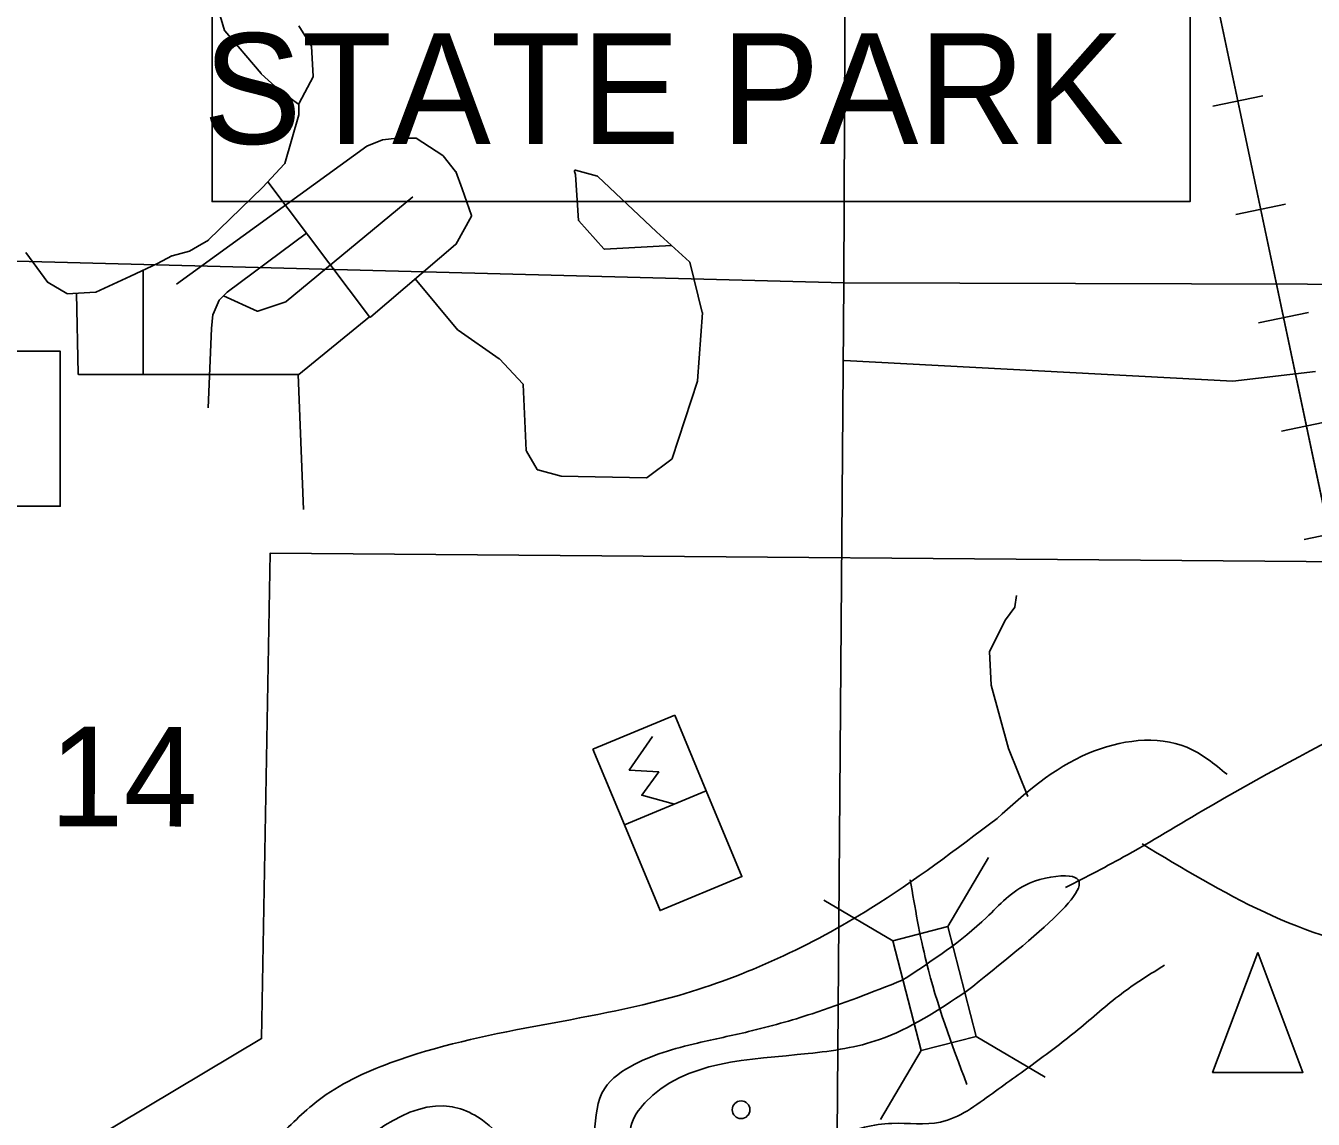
# Model space of a CAD drawing. Extents: x 408847 to 817539, y 923858 to 1151780.
# Drawn here: x 501103 to 506920, y 1031794 to 1036734 of the extents above; entities that cross this region are included whole.
import ezdxf

# ---------------------------------------------------------------- set-up
doc = ezdxf.new("R2010")
doc.units = 0
for name, color, linetype in [('Bridges', 7, 'Continuous'), ('Culture', 7, 'Continuous'), ('Lakes and Ponds', 7, 'Continuous'), ('Level 39', 7, 'Continuous'), ('Level 43', 7, 'Continuous'), ('Level 44', 7, 'Continuous'), ('Local Roads Paved', 7, 'Continuous'), ('Narrow River Creek and Branch and Slough', 7, 'Continuous'), ('Railroads', 7, 'Continuous'), ('Section Lines', 7, 'Continuous'), ('State Park', 7, 'Continuous')]:
    doc.layers.add(name, color=color, linetype=linetype)

msp = doc.modelspace()

# ---------------------------------------------------------------- linework, layer by layer
at = {"layer": 'Bridges'}
for p, q in [((505269.1, 1032664.2), (505453.1, 1032976)), ((505021.2, 1032600.2), (504709.4, 1032784.2)), ((505397, 1032168.4), (505708.8, 1031984.4)), ((505149.1, 1032104.5), (504965.2, 1031792.6))]:
    msp.add_line(p, q, dxfattribs=at)
msp.add_lwpolyline([(505269.1, 1032664.2), (505397, 1032168.4), (505149.1, 1032104.5), (505021.2, 1032600.2)], close=True, dxfattribs=at)
at = {"layer": 'Culture'}
for p, q in [((503666, 1033466), (504035.5, 1033619.7)), ((504035.5, 1033619.7), (504178, 1033277.2)), ((503808.5, 1033123.5), (503666, 1033466)), ((504178, 1033277.2), (503808.5, 1033123.5))]:
    msp.add_line(p, q, dxfattribs=at)
for points in [[(500581.6, 1035263.5), (501259.2, 1035263.5), (501259.2, 1034563.5), (500581.6, 1034563.5)], [(503808.5, 1033123.5), (504178, 1033277.2), (504338.8, 1032890.6), (503969.3, 1032736.9)], [(506669.6, 1032546.8), (506465.4, 1032005.3), (506873.7, 1032005.3)]]:
    msp.add_lwpolyline(points, close=True, dxfattribs=at)
msp.add_lwpolyline([(504033.8, 1033217.6), (503886.4, 1033258.2), (503963.5, 1033363.6), (503829.7, 1033371.6), (503935.1, 1033523.8)], dxfattribs=at)
msp.add_circle((504335.2, 1031837), 39.9, dxfattribs=at)
at = {"layer": 'Lakes and Ponds'}
for points in [[(493694.7, 1035268.7), (494345.1, 1033520.9), (495237.6, 1031768.9), (496248.3, 1030020.8), (497258.9, 1028150.4), (498297.4, 1026290), (499282, 1024487.8), (500258.5, 1022571.4), (500988.9, 1020781.5), (501691.1, 1018901.5), (502255.4, 1017147.8), (502705.7, 1015476.5), (502819.2, 1015003.5)], [(503148.6, 1015080.5), (503028.5, 1015856.8), (502983.5, 1016698.2), (502949.2, 1016993.6), (502812, 1017176.4), (502784.2, 1017429.7), (502742.9, 1017978.7), (502273.1, 1018514.2), (502177.4, 1018830.8), (502395.5, 1018764.4), (502829.9, 1018796), (502940.3, 1019000.2), (502840.3, 1019048.4), (502764.5, 1019268.9), (502853.1, 1019705.5), (502779.2, 1019809.8), (502753.3, 1019916), (502781.7, 1020250.5), (502427.7, 1020491.3), (502107.3, 1020415.6), (501933.4, 1020574.1), (501829.3, 1020544.1), (501727.3, 1020632.4), (501737.4, 1020736.6), (501743.7, 1020944.9), (501429.5, 1020971.3), (501371.7, 1021181.7), (501478, 1021386), (500940.3, 1021971.6), (500317.8, 1023619.1), (500380.3, 1023959.6), (500682.9, 1024241.8), (500573.3, 1024688.6), (500371.3, 1024809.1), (500423.1, 1024598.7), (500511.1, 1024494.4), (500534.8, 1024282), (500430.6, 1024198), (500006.3, 1024256.6), (499822.4, 1024419.1), (499432.9, 1025116.7), (499265.2, 1025467.5), (498966.3, 1026581.7), (498764.4, 1026722.2), (498592.4, 1026884.7), (498347, 1027552.1), (498057.1, 1027840.9), (497881.5, 1028259.9), (497422.1, 1029035.7), (497464.4, 1029252), (496986.6, 1029757.4), (496912.7, 1029865.7), (496833.1, 1030216.4), (497051.3, 1030284.3), (497093.2, 1030184), (497293.6, 1030338.1), (497367.5, 1030219.8), (497292.7, 1029584.8), (497394.8, 1029610.7), (497543.6, 1030169.5), (497495.8, 1030383.9), (497387.8, 1030466.2), (497498.2, 1030678.4), (497167.7, 1030530.6), (497063.6, 1030466.6), (496629.2, 1030501.1), (496153.5, 1031018.6), (495708, 1031702.2), (495414.4, 1032275.6), (495553.1, 1032718.2), (495763.3, 1032788), (495833.5, 1032902.1), (495825.8, 1033112.5), (495741.9, 1033218.8), (495433.8, 1033347.4), (494997.3, 1033239.7), (494957.4, 1033343.9), (495023.6, 1033454), (495444, 1033515.6), (495520.2, 1033617.7), (495496.3, 1033717.9), (495424.4, 1033830.2), (495318.3, 1033826.3), (495151.8, 1033608.1), (494845.5, 1033550.4), (494963.8, 1033734.6), (494673.9, 1033979.3), (494576.3, 1034322), (494496.7, 1034775.8)], [(505352.1, 1032370.9), (505817.9, 1032892.5), (505638.3, 1032860.3), (505444, 1032705.6), (505063.1, 1032421.8)], [(505063.1, 1032421.8), (504656.1, 1032270.8), (504369, 1032190), (504139, 1032138.4), (503833.5, 1032031.3), (503706.6, 1031912.3), (503614.4, 1031550.8), (503398.2, 1031589.1), (503167.1, 1031789.3), (503068, 1031840.9), (502480.9, 1031571.2), (502152.8, 1031282), (501940.5, 1031166.1), (501708, 1031139.1), (501187.9, 1030902.9), (501016.3, 1030807.3)], [(501207.9, 1030579.4), (501433.5, 1030707.9), (501625.9, 1030906), (501948.2, 1030911.6), (502156.5, 1031053.6), (502631.5, 1031511.8), (502971.9, 1031611.6), (503204, 1031541.2), (503382, 1031378.7), (503600.1, 1031352.4), (503700.3, 1031400.4), (503842.6, 1031576.5), (503837.5, 1031761.6), (503901, 1031868.7), (504638.7, 1032090.8), (504960.2, 1032154.2), (505352.1, 1032370.9)]]:
    msp.add_spline(points, degree=3, dxfattribs=at)
at = {"layer": 'Level 39'}
msp.add_lwpolyline([(501944.8, 1036798.9), (506364.2, 1036798.9), (506364.2, 1035939.9), (501944.8, 1035939.9)], close=True, dxfattribs=at)
at = {"layer": 'Local Roads Paved'}
for p, q in [((501973.4, 1036804.2), (502001.7, 1036712.3)), ((502002.5, 1036710.8), (502166.7, 1036518)), ((502337.6, 1036734.4), (502394.3, 1036642.2)), ((502394.8, 1036640.3), (502401.9, 1036506.2)), ((502167, 1036517.7), (502245.5, 1036446.2)), ((502401.4, 1036504.1), (502337.9, 1036384)), ((502245.8, 1036446), (502330.6, 1036382.4)), ((502333, 1036381.6), (502337.4, 1036381.6)), ((502337.4, 1036382.2), (502337.4, 1036333.5)), ((502337.3, 1036332.4), (502273.2, 1036111.5)), ((502643.8, 1036190.6), (501784, 1035566.9)), ((502715.4, 1036219.3), (502644.7, 1036191)), ((502780.2, 1036226.7), (502716.5, 1036219.6)), ((502865.3, 1036226.7), (502780.7, 1036226.7)), ((502987.8, 1036148.2), (502867.4, 1036226.1)), ((503045.2, 1036076.6), (502988.7, 1036147.3)), ((502272.3, 1036109.9), (502172.6, 1036003.1)), ((503074.3, 1035997.2), (503045.9, 1036075.5)), ((503582, 1036076.2), (503586.7, 1036062.2)), ((503686.2, 1036054.8), (503586.8, 1036081.4)), ((502197.2, 1036029.4), (502656, 1035419.7)), ((503586.9, 1036061.3), (503601.1, 1035855.1)), ((503952.4, 1035803.6), (503687.9, 1036053.9)), ((502172.5, 1036003), (501929.2, 1035766.7)), ((502279.2, 1035488.5), (502852.1, 1035961.4)), ((503116.7, 1035877), (503074.3, 1035997.2)), ((503046, 1035746.8), (503116.5, 1035873.7)), ((503602.1, 1035852.8), (503714.6, 1035726.1)), ((502013.7, 1035531.2), (502371.4, 1035797.9)), ((504102, 1035668.1), (503952.4, 1035803.5)), ((501842.3, 1035716), (501764.4, 1035694.8)), ((501878.6, 1035737.7), (501843.3, 1035716.4)), ((501928.4, 1035766.1), (501878.7, 1035737.7)), ((502661.8, 1035419), (503045.1, 1035745.7)), ((503717.8, 1035724.8), (504021.3, 1035741.2)), ((501103.1, 1035710.3), (501202.9, 1035574.7)), ((501576.2, 1035602.8), (501698, 1035660.1)), ((501763.6, 1035694.4), (501698, 1035660.1)), ((504160.1, 1035438.4), (504103.2, 1035666.1)), ((501419.1, 1035531.4), (501576.1, 1035602.7)), ((501633.5, 1035629.8), (501633.5, 1035158.1)), ((501204.1, 1035573.7), (501288.4, 1035524.5)), ((502863.3, 1035590.8), (503056, 1035359.3)), ((501290.6, 1035523.9), (501417.7, 1035531)), ((501332.1, 1035526.2), (501339.5, 1035162)), ((501949.2, 1035431.2), (501977.3, 1035494.5)), ((501978.1, 1035495.7), (502013.2, 1035530.8)), ((501996.4, 1035514), (502148.2, 1035445.6)), ((502151.1, 1035445.5), (502277.9, 1035487.8)), ((501941.8, 1035366.2), (501948.8, 1035430)), ((504138.8, 1035129.9), (504160.3, 1035437.2)), ((501927.4, 1035007.5), (501941.7, 1035365.9)), ((502337.1, 1035159), (502656, 1035419.7)), ((503056.8, 1035358.6), (503242.4, 1035230.1)), ((503243.1, 1035229.5), (503349.3, 1035116.1)), ((506557.1, 1035128.9), (504801.2, 1035222.2)), ((501343.5, 1035158.1), (502334.6, 1035158.1)), ((502334.6, 1035158.1), (502357.5, 1034548.5)), ((506930.1, 1035172), (506557.7, 1035129)), ((503350.4, 1035113.6), (503364.6, 1034814.8)), ((504024.5, 1034779.2), (504138.6, 1035128.9)), ((503365.1, 1034813), (503414, 1034729.2)), ((503416.4, 1034727.4), (503521.9, 1034699.2)), ((503910.5, 1034692.8), (504023.1, 1034777.2)), ((503522.8, 1034699.1), (503908, 1034692)), ((505572.6, 1034108.8), (505579, 1034160.2)), ((505529.6, 1034050.7), (505571.8, 1034106.9)), ((505458.2, 1033907.9), (505529.3, 1034050.1)), ((505464.9, 1033756.8), (505457.8, 1033905.9)), ((505543.7, 1033469.7), (505465, 1033755.9)), ((505630.7, 1033252.1), (505543.8, 1033469.3))]:
    msp.add_line(p, q, dxfattribs=at)
for centre, start, end in [((502005.6, 1036713.4), 197.09462, 220.41184), ((502390.9, 1036640.1), 3.01127, 31.59463), ((502169.7, 1036520.6), 220.41184, 227.71196), ((502397.9, 1036506), 332.11465, 3.01127), ((502248.2, 1036449.2), 227.71196, 233.11626), ((502333, 1036385.6), 233.11626, 270), ((502341.4, 1036382.2), 152.11465, 180), ((502333.4, 1036333.5), 343.81851, 0), ((502646.2, 1036187.3), 111.81136, 125.95582), ((502716.9, 1036215.6), 96.34336, 111.81136), ((502780.7, 1036222.7), 90, 96.34336), ((502865.3, 1036222.7), 57.0816, 90), ((502985.6, 1036144.8), 38.64574, 57.0816), ((502269.4, 1036112.6), 316.98932, 343.81851), ((503042.1, 1036074.1), 19.97385, 38.64574), ((503585.8, 1036077.5), 75.0614, 198.4263), ((503582.9, 1036061), 3.94321, 18.4263), ((503685.2, 1036051), 46.57674, 75.0614), ((502169.7, 1036005.8), 314.15932, 316.98932), ((503070.6, 1035995.9), 19.43099, 19.97385), ((503113, 1035875.7), 330.95764, 19.43099), ((503605.1, 1035855.4), 183.94321, 221.61922), ((503955.1, 1035806.5), 226.57674, 227.84806), ((501841.3, 1035719.9), 285.26244, 300.97648), ((501880.7, 1035734.2), 119.75731, 120.97648), ((501926.4, 1035769.6), 299.75731, 314.15932), ((503042.5, 1035748.8), 310.44032, 330.95764), ((503717.6, 1035728.8), 221.61922, 273.09561), ((501765.5, 1035690.9), 105.26244, 117.62196), ((504099.4, 1035665.2), 14.02946, 47.84806), ((501574.5, 1035606.4), 294.45482, 295.21224), ((501206.1, 1035577.1), 216.37058, 239.73101), ((501290.4, 1035527.9), 239.73101, 273.18143), ((501417.5, 1035535), 273.18143, 294.45482), ((501980.9, 1035492.9), 135.01442, 156.04821), ((502016.1, 1035528), 126.70354, 135.01442), ((502276.7, 1035491.6), 288.4436, 309.53679), ((501952.8, 1035429.6), 156.04821, 173.66297), ((502149.8, 1035449.3), 245.76146, 288.4436), ((504156.3, 1035437.5), 356.01109, 14.02946), ((501945.7, 1035365.8), 173.66297, 177.71054), ((502659.2, 1035422.1), 216.96374, 310.44032), ((503059.1, 1035361.9), 219.79139, 235.29135), ((503240.1, 1035226.8), 43.138, 55.29135), ((501343.5, 1035162.1), 181.16855, 270), ((502334.6, 1035162.1), 270, 309.26282), ((503346.4, 1035113.4), 2.72494, 43.138), ((504134.8, 1035130.2), 341.92506, 356.01109), ((506557.3, 1035132.9), 266.96114, 276.58523), ((503368.6, 1034815), 182.72494, 210.24389), ((503417.4, 1034731.2), 210.24389, 255.0614), ((504020.7, 1034780.4), 306.88374, 341.92506), ((503522.9, 1034703.1), 255.0614, 268.93855), ((503908.1, 1034696), 268.93855, 306.88374), ((505568.6, 1034109.3), 323.14394, 352.87853), ((505532.8, 1034048.3), 143.14394, 153.44648), ((505461.8, 1033906.1), 153.44648, 182.72494), ((505468.9, 1033757), 182.72494, 195.36888), ((505547.6, 1033470.7), 195.36888, 201.79147)]:
    msp.add_arc(centre, 4, start, end, dxfattribs=at)
for points in [[(505491.9, 1033153.3), (505904.6, 1033447.3), (506349, 1033474.8), (506531, 1033352.4)], [(500817.7, 1030962.1), (502231.4, 1031702.6), (502423.8, 1031878.7), (502750.3, 1032048.6), (504053.7, 1032353.6), (504920.9, 1032747.3), (505491.9, 1033153.3)], [(505099.6, 1032875), (505172.7, 1032502.2), (505355.3, 1031950.9)], [(506248, 1032489.5), (506065, 1032369.3), (505869.6, 1032209.1), (505676.3, 1032059), (505471, 1031911), (505236, 1031781.2), (505016.4, 1031775.5), (504776.2, 1031718), (504583.4, 1031605.8), (504395.9, 1031445.6), (504291.5, 1031214.4), (504332.8, 1030983.7), (504514.3, 1030793.6), (504868.9, 1030729.9), (505076.1, 1030701.7)]]:
    msp.add_spline(points, degree=3, dxfattribs=at)
at = {"layer": 'Narrow River Creek and Branch and Slough'}
for points in [[(505801.5, 1032840.7), (506081, 1032988.7), (506469.3, 1033216.7), (508022.4, 1034084.5), (508296.4, 1034312.9), (508433.5, 1034587), (508400.6, 1035769.8)], [(506146.8, 1033038), (507302.7, 1032550.2), (507639, 1032583.8), (507997.6, 1032817.8), (508221.8, 1032845.6), (508458.1, 1032931.5), (508768.7, 1033213.6), (509430.8, 1033121.9)]]:
    msp.add_spline(points, degree=3, dxfattribs=at)
at = {"layer": 'Railroads'}
for p, q in [((506467.3, 1036370.4), (506692.4, 1036417.9)), ((506570.5, 1035881.2), (506795.5, 1035928.6)), ((506673.6, 1035391.9), (506898.7, 1035439.4)), ((506776.8, 1034902.7), (507001.8, 1034950.1)), ((506879.9, 1034413.5), (507105, 1034460.9))]:
    msp.add_line(p, q, dxfattribs=at)
for points in [[(510079.2, 1019797.2), (501500.3, 1060485.3), (501512.6, 1060426.3), (495655.5, 1088705.6), (495655.5, 1088705.6), (495297.5, 1089286.4), (494680.1, 1089502.7), (494680.1, 1089502.7), (486588.8, 1089533.8), (486588.8, 1089533.8), (485948.3, 1089769.1), (485607.8, 1090360.4), (485592.6, 1090534.9), (485592.6, 1090534.9), (485598.8, 1095821.6), (485577.9, 1096140.9), (484280, 1105896.4), (484264.6, 1106103.9), (484317, 1113718.1)], [(511050.1, 1014993.9), (510079.2, 1019797.2), (501500.3, 1060485.3)]]:
    msp.add_lwpolyline(points, dxfattribs=at)
at = {"layer": 'Section Lines'}
for points in [[(504821, 1040779.2), (504798.7, 1035572.2)], [(499507.7, 1035711.5), (504798.7, 1035572.2)], [(504798.7, 1035572.2), (504759, 1030372.5)], [(504798.7, 1035572.3), (510036.7, 1035557.9)]]:
    msp.add_lwpolyline(points, dxfattribs=at)
at = {"layer": 'State Park'}
msp.add_lwpolyline([(502102.8, 1031191.1), (502081.5, 1030400), (506098.7, 1030379.2), (506090.8, 1031655), (507536.7, 1031687.4), (507450.9, 1034309.3), (502208.1, 1034351.7), (502168.5, 1032158.5), (500863.8, 1031379.7)], dxfattribs=at)

# ---------------------------------------------------------------- texts
at = {"layer": 'Level 43'}
msp.add_text('14', height=450, rotation=359.90626, dxfattribs=at).set_placement((501210.5, 1033117.6))
at = {"layer": 'Level 44'}
msp.add_text('STATE PARK', height=500, rotation=359.99997, dxfattribs=at).set_placement((501904, 1036200.8))

doc.saveas('drawing.dxf')
